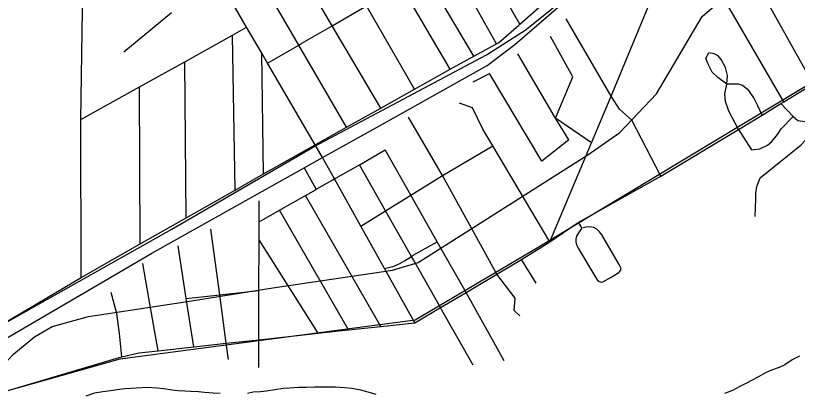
# Model space of a CAD drawing. Extents: x 0 to 34, y 0 to 22.
# Drawn here: x 2.713 to 4.053, y 18.383 to 19.031 of the extents above; entities that cross this region are included whole.
import ezdxf

# ---------------------------------------------------------------- set-up
doc = ezdxf.new("R2010")
doc.units = 0
for name, color, linetype in [('GM_X_City_Street', 7, 'Continuous'), ('GM_X_County_Road', 7, 'Continuous'), ('GM_X_Major_River', 7, 'Continuous'), ('GM_X_Rail_Line', 7, 'Continuous'), ('GM_X_State_Route', 7, 'Continuous'), ('GM_X_US_Route', 7, 'Continuous')]:
    doc.layers.add(name, color=color, linetype=linetype)

msp = doc.modelspace()

# ---------------------------------------------------------------- linework, layer by layer
at = {"layer": 'GM_X_City_Street'}
for p, q in [((4.0798, 18.9139), (3.9968, 19.0624)), ((4.0295, 18.8831), (3.9327, 19.0495)), ((2.8983, 18.9688), (2.9798, 19.0362)), ((3.7335, 18.893), (3.6562, 19.0255)), ((3.0889, 18.7317), (3.0845, 18.9975)), ((3.1378, 18.7594), (3.1345, 18.9665)), ((3.0053, 18.6843), (3.0026, 18.9519)), ((3.497, 18.9175), (3.5252, 18.9314)), ((2.9264, 18.6396), (2.925, 18.9085)), ((3.3388, 18.4981), (3.2094, 18.7224)), ((3.2835, 18.4921), (3.1653, 18.6972)), ((3.2316, 18.4864), (3.13, 18.6467)), ((3.6047, 18.5722), (3.5796, 18.613))]:
    msp.add_line(p, q, dxfattribs=at)
for points in [[(3.4982, 18.9616), (3.413, 19.1052), (3.3327, 19.2404), (3.2538, 19.3733), (3.253, 19.3747), (3.1938, 19.4744), (3.184, 19.4909)], [(3.5372, 18.9826), (3.4546, 19.1295), (3.3724, 19.2639), (3.2912, 19.3968), (3.2894, 19.3997), (3.2569, 19.4529), (3.1938, 19.4744)], [(3.4574, 18.9388), (3.3734, 19.0823), (3.2996, 19.2084), (3.2941, 19.2177), (3.2151, 19.3527), (3.1516, 19.4612)], [(3.3967, 18.9049), (3.3141, 19.0477), (3.3112, 19.0527), (3.2358, 19.1832), (3.1004, 19.4144)], [(3.5771, 19.0161), (3.4978, 19.1546), (3.4169, 19.2901), (3.3594, 19.3863), (3.3372, 19.4235)], [(3.3385, 18.8723), (3.2553, 19.0136), (3.1762, 19.1481), (3.0549, 19.3458)], [(3.2798, 18.8395), (3.1981, 18.9803), (3.1199, 19.1149), (3.0077, 19.3016)], [(2.825, 18.5821), (2.8246, 18.8526), (2.8272, 19.0401), (2.8289, 19.1595), (2.8429, 19.172), (2.9537, 19.2709)], [(2.6452, 18.4753), (2.825, 18.5821), (2.9264, 18.6396), (3.0053, 18.6843), (3.0889, 18.7317), (3.1378, 18.7594), (3.226, 18.8094), (3.2798, 18.8395), (3.3385, 18.8723), (3.3967, 18.9049), (3.4574, 18.9388), (3.4982, 18.9616), (3.5372, 18.9826), (3.5402, 18.9842), (3.5751, 19.0144), (3.5771, 19.0161), (3.6185, 19.0527), (3.678, 19.1054), (3.6785, 19.1059), (3.7544, 19.1713), (3.7842, 19.197), (3.8076, 19.2185), (3.8211, 19.2309), (3.8268, 19.2524)], [(3.1446, 18.9492), (3.1981, 18.9803), (3.2035, 18.9834), (3.2553, 19.0136), (3.3141, 19.0477), (3.3717, 19.0812), (3.3734, 19.0823), (3.413, 19.1052), (3.4546, 19.1295), (3.4978, 19.1546), (3.5427, 19.1835)], [(2.8246, 18.8526), (2.925, 18.9085), (3.0026, 18.9519), (3.0845, 18.9975), (3.1087, 19.011)], [(3.7, 18.813), (3.6383, 18.855), (3.668, 18.9262), (3.6296, 18.9952)], [(3.6607, 18.8179), (3.6383, 18.855), (3.5738, 18.9651)], [(3.9516, 18.8355), (3.9349, 18.8673), (3.9295, 18.8837), (3.9283, 18.8966), (3.932, 18.9136), (3.9163, 18.9245), (3.9067, 18.9342), (3.899, 18.9488), (3.8958, 18.9579), (3.9009, 18.9669)], [(3.9925, 18.8604), (3.9846, 18.8763), (3.9781, 18.8901), (3.9692, 18.9024), (3.9588, 18.9113), (3.952, 18.9133), (3.932, 18.9136), (3.9327, 18.9284), (3.9295, 18.9421), (3.9222, 18.9555), (3.9167, 18.9621), (3.9099, 18.9656), (3.9009, 18.9669)], [(4.0245, 18.88), (4.0456, 18.8579), (4.0533, 18.8512), (4.0771, 18.8477), (4.097, 18.8499), (4.1087, 18.8597), (4.118, 18.8755), (4.1271, 18.8954), (4.1263, 18.9114), (4.1134, 18.9342)], [(3.6607, 18.8179), (3.6146, 18.7815), (3.5252, 18.9314)], [(3.8187, 18.7554), (3.769, 18.8516), (3.7478, 18.8702), (3.7335, 18.893)], [(3.6286, 18.6428), (3.5309, 18.8075), (3.5138, 18.8363), (3.4961, 18.8729), (3.4737, 18.8808)], [(3.5771, 18.5162), (3.5671, 18.5251), (3.569, 18.5463), (3.5377, 18.5875), (3.4447, 18.7569), (3.3864, 18.8568)], [(3.9516, 18.8355), (3.9649, 18.8148), (3.9741, 18.801), (3.9881, 18.8023), (4.0015, 18.8089), (4.0088, 18.8152), (4.0185, 18.8271), (4.0247, 18.8365), (4.0456, 18.8579)], [(3.9803, 18.6863), (3.9816, 18.7159), (3.9814, 18.7257), (3.9831, 18.7378), (3.9887, 18.7525), (4.0593, 18.8094), (4.097, 18.8499)], [(3.1301, 18.6771), (3.1653, 18.6972), (3.2094, 18.7224), (3.2278, 18.733), (3.2292, 18.7338), (3.2562, 18.7492), (3.2592, 18.7509), (3.3019, 18.7753), (3.3463, 18.8007)], [(3.3043, 18.67), (3.3468, 18.6963), (3.3902, 18.7231), (3.4447, 18.7569), (3.5309, 18.8075)], [(3.55, 18.4388), (3.4847, 18.5559), (3.4355, 18.6429), (3.3902, 18.7231), (3.3463, 18.8007)], [(3.4972, 18.4313), (3.4435, 18.5259), (3.441, 18.5303), (3.3947, 18.6119), (3.3912, 18.618), (3.3468, 18.6963), (3.3019, 18.7753)], [(3.2071, 18.7697), (3.2243, 18.7391), (3.2278, 18.733)], [(3.1296, 18.4275), (3.1297, 18.4683), (3.1297, 18.4752), (3.1298, 18.5594), (3.13, 18.6467), (3.1301, 18.6771), (3.1301, 18.6928), (3.1302, 18.7132)], [(3.0776, 18.4411), (3.0739, 18.4691), (3.0627, 18.5521), (3.0475, 18.6649)], [(3.6772, 18.6764), (3.6835, 18.6663), (3.6776, 18.6583), (3.6741, 18.653), (3.6729, 18.6475), (3.6731, 18.6429), (3.6742, 18.6377), (3.6772, 18.6321), (3.7065, 18.5826), (3.7097, 18.578), (3.713, 18.575), (3.7165, 18.5741), (3.7194, 18.5747), (3.7337, 18.5822), (3.7464, 18.5906), (3.7501, 18.5946), (3.75, 18.5987), (3.7474, 18.604), (3.7174, 18.6548), (3.7133, 18.6603), (3.7088, 18.6645), (3.7036, 18.6674), (3.7003, 18.6683), (3.6947, 18.6688), (3.6902, 18.6684), (3.6853, 18.6671)], [(3.3449, 18.5973), (3.3609, 18.6011), (3.3712, 18.6059), (3.3792, 18.6103), (3.3912, 18.618), (3.3944, 18.62), (3.4355, 18.6429)], [(3.0181, 18.463), (3.0052, 18.5459), (2.9912, 18.6361)], [(2.957, 18.4563), (2.9412, 18.5462), (2.9307, 18.6061)], [(3.0052, 18.5459), (3.0627, 18.5521), (3.1298, 18.5594)], [(2.8949, 18.4457), (2.8909, 18.4858), (2.8861, 18.5201), (2.8767, 18.5563)]]:
    msp.add_lwpolyline(points, dxfattribs=at)
at = {"layer": 'GM_X_County_Road'}
for points in [[(3.2388, 18.7874), (3.226, 18.8094), (3.1446, 18.9492), (3.1345, 18.9665), (3.1087, 19.011), (3.0666, 19.0834), (3.0472, 19.1156), (3.0226, 19.1564), (2.9965, 19.1999), (2.9705, 19.243), (2.9613, 19.2583), (2.9537, 19.2709), (2.9041, 19.3534), (2.8646, 19.4191), (2.8318, 19.4735), (2.8291, 19.478), (2.8018, 19.5234), (2.7144, 19.6728), (2.7041, 19.6897), (2.6943, 19.706), (2.6834, 19.725)], [(3.6286, 18.6428), (3.7, 18.813), (3.7335, 18.893), (3.8369, 19.1431), (3.8857, 19.2627), (3.8887, 19.27)], [(3.3968, 18.5043), (3.441, 18.5303), (3.4847, 18.5559), (3.5377, 18.5875), (3.5796, 18.613), (3.6286, 18.6428), (3.6772, 18.6764), (3.8187, 18.7554), (3.9516, 18.8355), (3.9925, 18.8604), (4.0245, 18.88), (4.0295, 18.8831), (4.0798, 18.9139)], [(3.3968, 18.5043), (3.3449, 18.5973), (3.3043, 18.67), (3.2592, 18.7509), (3.2388, 18.7874)], [(2.4305, 17.8736), (2.4308, 17.8775), (2.431, 17.8791), (2.4321, 17.8906), (2.4386, 17.9567), (2.4458, 18.0295), (2.453, 18.1019), (2.5653, 18.2435), (2.6745, 18.3806), (2.8905, 18.4446), (2.8949, 18.4457), (2.9238, 18.4527), (2.957, 18.4563), (3.0181, 18.463), (3.0739, 18.4691), (3.1297, 18.4752), (3.2316, 18.4864), (3.2663, 18.4902), (3.2835, 18.4921), (3.3388, 18.4981), (3.3968, 18.5043)]]:
    msp.add_lwpolyline(points, dxfattribs=at)
at = {"layer": 'GM_X_Major_River'}
for points in [[(4.0563, 18.4471), (4.0438, 18.4408), (4.0309, 18.4321), (4.0214, 18.4277), (4.0085, 18.4232), (3.999, 18.4191), (3.9849, 18.4109), (3.9751, 18.4056), (3.9644, 18.4004), (3.9542, 18.3951), (3.9413, 18.3884), (3.928, 18.3832)], [(3.0636, 18.3829), (3.0516, 18.3835), (3.0365, 18.3847), (3.0263, 18.3856), (3.013, 18.3863), (3.0028, 18.3869), (2.9915, 18.3876), (2.981, 18.3889), (2.9666, 18.3908), (2.9549, 18.3922), (2.9395, 18.3932), (2.9195, 18.3924), (2.9107, 18.3916), (2.9002, 18.3909), (2.8907, 18.39), (2.8716, 18.3872), (2.8622, 18.3859), (2.8481, 18.3835), (2.8329, 18.3787)], [(3.331, 18.3814), (3.3171, 18.3851), (3.3047, 18.3888), (3.2888, 18.3918), (3.2768, 18.3929), (3.2608, 18.3941), (3.253, 18.3938), (3.239, 18.3941), (3.225, 18.3937), (3.2106, 18.3932), (3.1977, 18.3932), (3.1815, 18.3924), (3.1712, 18.3915), (3.1572, 18.3895), (3.1428, 18.3872), (3.1325, 18.3859), (3.12, 18.385), (3.1102, 18.383)]]:
    msp.add_lwpolyline(points, dxfattribs=at)
at = {"layer": 'GM_X_Rail_Line'}
for points in [[(2.4678, 18.203), (2.4782, 18.2477), (2.488, 18.3737), (2.5357, 18.4142), (2.9805, 18.6646), (3.2242, 18.8065), (3.5197, 18.9635), (3.5859, 19.0057), (3.6341, 19.0441), (3.8802, 19.2692), (3.9999, 19.5199), (4.1873, 19.9868), (4.2498, 20.1328)], [(2.4678, 18.203), (2.6408, 18.3784), (2.7095, 18.4512), (2.7452, 18.4804), (2.7756, 18.4976), (2.8378, 18.5148), (3.0031, 18.54), (3.1538, 18.5639), (3.3588, 18.5945), (3.4025, 18.6077), (3.6933, 18.7923), (3.7486, 18.8303), (3.8111, 18.8967), (3.8893, 19.0295), (3.9502, 19.0817), (4.0774, 19.1718), (4.1888, 19.2485)], [(2.4548, 18.1102), (2.6896, 18.3855), (2.892, 18.4422), (3.3977, 18.5093), (3.6083, 18.6338), (4.2593, 19.0261), (4.3207, 19.0753), (4.358, 19.1109)]]:
    msp.add_lwpolyline(points, dxfattribs=at)
at = {"layer": 'GM_X_State_Route'}
for points in [[(3.2388, 18.7874), (3.3366, 18.842), (3.5212, 18.9452), (3.5685, 18.9811), (3.7761, 19.1613), (3.7934, 19.1776), (3.8729, 19.253), (3.875, 19.2553)], [(2.5185, 18.3311), (2.6596, 18.456), (2.866, 18.5769), (2.9462, 18.6238), (3.2071, 18.7697), (3.2388, 18.7874)]]:
    msp.add_lwpolyline(points, dxfattribs=at)
at = {"layer": 'GM_X_US_Route'}
for points in [[(3.2388, 18.7874), (3.3366, 18.842), (3.5212, 18.9452), (3.5685, 18.9811), (3.7761, 19.1613), (3.7934, 19.1776), (3.8729, 19.253), (3.875, 19.2553)], [(2.5185, 18.3311), (2.6596, 18.456), (2.866, 18.5769), (2.9462, 18.6238), (3.2071, 18.7697), (3.2388, 18.7874)]]:
    msp.add_lwpolyline(points, dxfattribs=at)

doc.saveas('drawing.dxf')
